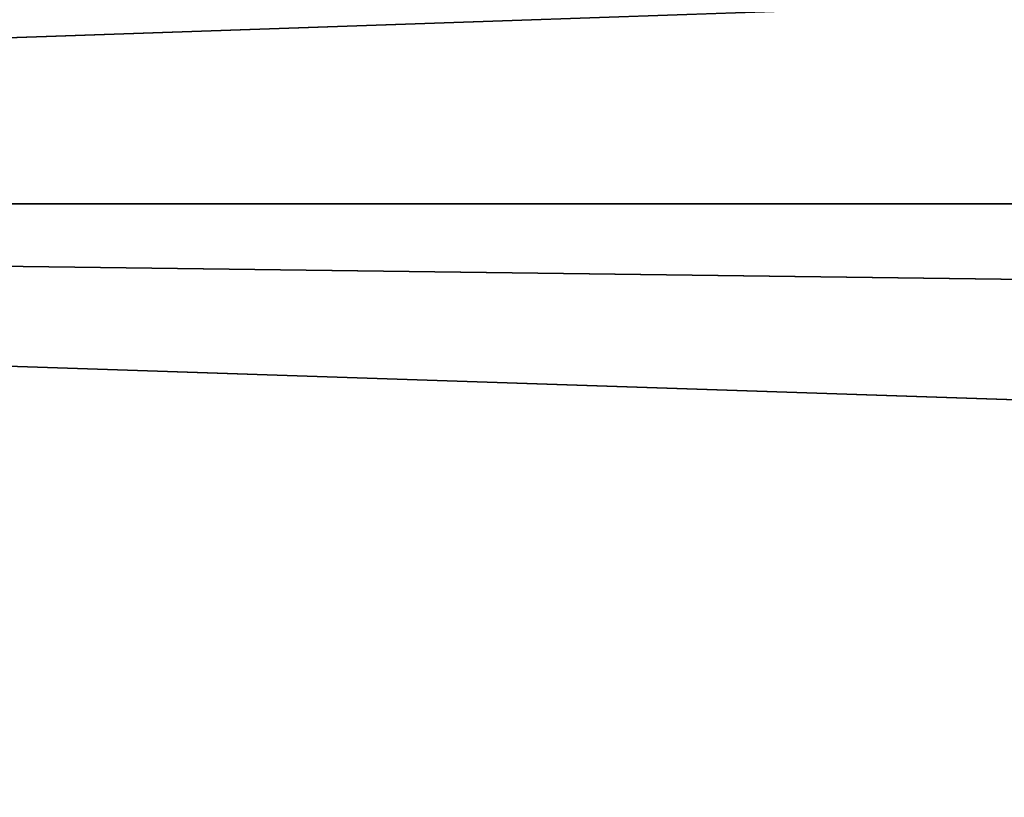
# Model space of a CAD drawing. Header units: millimetres. Extents: x -522 to 188, y -54 to 63.
# Tile 304 of 656: x -4.19148 to -4.18624, y -36.79586 to -36.79173. Entities that reach past the tile are written whole.
import ezdxf

# ---------------------------------------------------------------- set-up
doc = ezdxf.new("R2010")
doc.units = ezdxf.units.MM
doc.header["$LTSCALE"] = 65.185185
for name, color, linetype in [('1', 7, 'CONTINUOUS'), ('2', 7, 'CONTINUOUS'), ('8', 7, 'CONTINUOUS'), ('9', 7, 'CONTINUOUS')]:
    doc.layers.add(name, color=color, linetype=linetype)

msp = doc.modelspace()

# ---------------------------------------------------------------- linework, layer by layer
at = {"layer": '1', "color": 7, "linetype": 'CONTINUOUS'}
for points in [[(-4.178713, 23, -12.3100917), (-4.974943, -36.8, -12.0104057), (-4.9497475, 4.8466881, -12.0208153), (-4.178713, 23, -12.3100917)], [(-4.974943, -36.8, -12.0104057), (-4.178713, 23, -12.3100917), (-4.178775, -36.8, -12.3100676), (-4.974943, -36.8, -12.0104057)]]:
    msp.add_3dface(points, dxfattribs=at)
at = {"layer": '2', "color": 7, "linetype": 'CONTINUOUS'}
for points in [[(-4.178775, -36.8, 12.3100676), (-4.9748846, 23, 12.0104339), (-4.974943, -36.8, 12.0104057), (-4.178775, -36.8, 12.3100676)], [(-4.178713, 23, 12.3100917), (-4.9748846, 23, 12.0104339), (-4.178775, -36.8, 12.3100676), (-4.178713, 23, 12.3100917)]]:
    msp.add_3dface(points, dxfattribs=at)
at = {"layer": '8', "color": 3, "linetype": 'CONTINUOUS'}
for points in [[(-3.5806534, -36.7709129, -10.5482647), (-4.2173768, -36.7927089, -10.1816483), (-4.2628764, -36.7709129, -10.2914941), (-3.5806534, -36.7709129, -10.5482647)], [(-3.5424354, -36.7927089, -10.4356782), (-4.2173768, -36.7927089, -10.1816483), (-3.5806534, -36.7709129, -10.5482647), (-3.5424354, -36.7927089, -10.4356782)], [(-3.998883, -36.8, -10.1399671), (-4.3427616, -36.8, -9.9975121), (-4.2173768, -36.7927089, -10.1816483), (-3.998883, -36.8, -10.1399671)], [(-3.5424354, -36.7927089, -10.4356782), (-3.998883, -36.8, -10.1399671), (-4.2173768, -36.7927089, -10.1816483), (-3.5424354, -36.7927089, -10.4356782)]]:
    msp.add_3dface(points, dxfattribs=at)
at = {"layer": '9', "color": 3, "linetype": 'CONTINUOUS'}
for points in [[(-4.2173768, -36.7927089, 10.1816483), (-3.5424354, -36.7927089, 10.4356782), (-4.2628764, -36.7709129, 10.2914941), (-4.2173768, -36.7927089, 10.1816483)], [(-4.2628764, -36.7709129, 10.2914941), (-3.5424354, -36.7927089, 10.4356782), (-3.5806534, -36.7709129, 10.5482647), (-4.2628764, -36.7709129, 10.2914941)], [(-4.3427608, -36.8, 9.9975124), (-3.9988822, -36.8, 10.1399675), (-4.2173768, -36.7927089, 10.1816483), (-4.3427608, -36.8, 9.9975124)], [(-3.9988822, -36.8, 10.1399675), (-3.650379, -36.8, 10.2705679), (-4.2173768, -36.7927089, 10.1816483), (-3.9988822, -36.8, 10.1399675)], [(-4.2173768, -36.7927089, 10.1816483), (-3.650379, -36.8, 10.2705679), (-3.5424354, -36.7927089, 10.4356782), (-4.2173768, -36.7927089, 10.1816483)]]:
    msp.add_3dface(points, dxfattribs=at)

doc.saveas('drawing.dxf')
